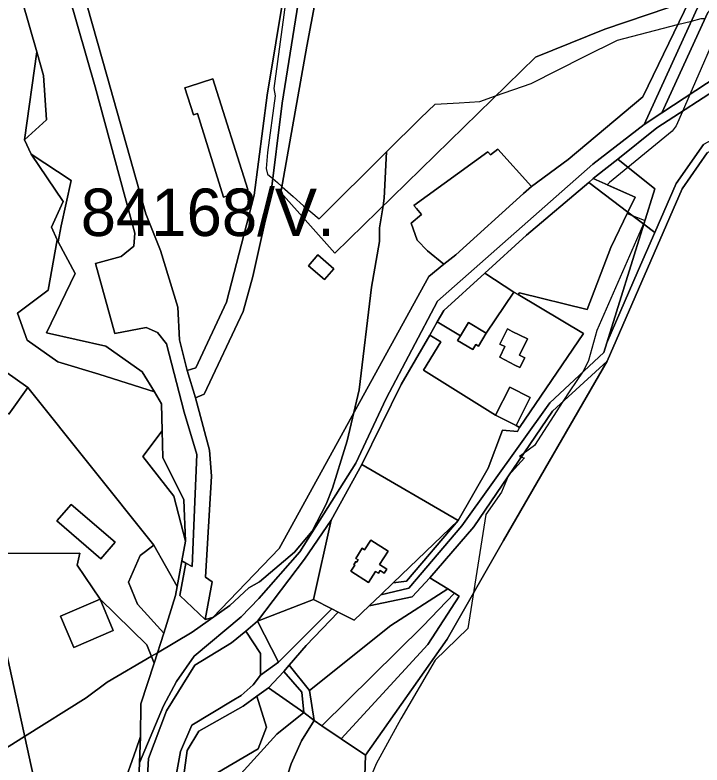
# Model space of a CAD drawing. Extents: x -477304 to -465429, y -1159113 to -1149210.
# Drawn here: x -472632.8 to -472415.6, y -1151919.3 to -1151682.2 of the extents above; entities that cross this region are included whole.
import ezdxf

# ---------------------------------------------------------------- set-up
doc = ezdxf.new("R2010")
doc.units = 0
for name, color, linetype in [('BPEJ_s', 7, 'Continuous'), ('orna_s', 7, 'Continuous'), ('ostatni_s', 7, 'Continuous'), ('PUPFL_s', 7, 'Continuous'), ('trav_porost_s', 7, 'Continuous'), ('voda_s', 7, 'Continuous'), ('zahrada_s', 7, 'Continuous')]:
    doc.layers.add(name, color=color, linetype=linetype)

msp = doc.modelspace()

# ---------------------------------------------------------------- linework, layer by layer
at = {"layer": 'BPEJ_s'}
for points in [[(-472544.63, -1151658.75), (-472551.02, -1151705.41), (-472550.59, -1151707.75), (-472552.94, -1151725.65), (-472553.36, -1151730.77), (-472552.94, -1151732.47), (-472551.35, -1151733.89), (-472549.86, -1151735.2), (-472548.39, -1151736.5), (-472544.89, -1151739.61), (-472541.65, -1151742.49), (-472539.29, -1151744.44), (-472536.63, -1151746.63), (-472515.4, -1151725.49)], [(-472544.63, -1151658.75), (-472551.02, -1151705.41), (-472550.59, -1151707.75), (-472552.94, -1151725.65), (-472553.36, -1151730.77), (-472552.94, -1151732.47), (-472551.35, -1151733.89), (-472549.86, -1151735.2), (-472548.39, -1151736.5), (-472544.89, -1151739.61), (-472541.65, -1151742.49), (-472539.29, -1151744.44), (-472536.63, -1151746.63), (-472515.4, -1151725.49), (-472504.57, -1151714.79), (-472502.32, -1151712.61), (-472500, -1151710.36), (-472492.38, -1151709.93), (-472485.85, -1151709.56), (-472480.88, -1151707.79), (-472469.64, -1151703.8), (-472452.74, -1151695.34), (-472442.34, -1151690.14), (-472423.33, -1151685.24), (-472418.99, -1151684.12), (-472415.89, -1151683.32), (-472414.68, -1151683.32)], [(-472409.49, -1151684.38), (-472419.48, -1151707.35), (-472421.79, -1151712.66), (-472423.78, -1151717.23), (-472425.06, -1151718.94), (-472439.03, -1151730.36), (-472444.9, -1151735.15), (-472445.24, -1151735.51), (-472445.58, -1151735.88), (-472436.74, -1151739.74), (-472439.07, -1151744.53), (-472439.26, -1151744.92), (-472437.72, -1151745.55), (-472435.51, -1151746.46), (-472433.69, -1151747.21), (-472434.15, -1151748.26), (-472448.83, -1151781.94), (-472451.51, -1151791.47), (-472453.22, -1151794.88), (-472453.37, -1151795.11), (-472457.45, -1151801.04), (-472459.63, -1151804.43), (-472468.58, -1151818.35), (-472472.12, -1151820.94), (-472473.29, -1151821.81), (-472472.8, -1151821.94), (-472471.75, -1151822.2), (-472476.87, -1151827.92), (-472476.9, -1151827.97), (-472479.03, -1151833.07), (-472483.93, -1151840.11), (-472489.62, -1151876.13), (-472500, -1151886.12), (-472510.89, -1151904.7), (-472518.64, -1151918.91), (-472519.89, -1151922.04)], [(-472485.85, -1151709.56), (-472480.88, -1151707.79), (-472469.64, -1151703.8), (-472452.74, -1151695.34), (-472442.34, -1151690.14), (-472423.33, -1151685.24), (-472418.99, -1151684.12), (-472415.89, -1151683.32), (-472414.68, -1151683.32)], [(-472409.49, -1151684.38), (-472419.48, -1151707.35), (-472421.79, -1151712.66), (-472423.78, -1151717.23), (-472425.06, -1151718.94), (-472439.03, -1151730.36)], [(-472636.68, -1151914.65), (-472629.79, -1151910.32), (-472610.26, -1151898.03), (-472603.65, -1151893.13), (-472589.69, -1151884.93), (-472587.76, -1151883.8), (-472576.8, -1151877.36), (-472564.87, -1151868.84), (-472558.91, -1151863.3), (-472555.5, -1151861.38), (-472544.42, -1151852.01), (-472538.88, -1151845.4), (-472534.4, -1151836.88), (-472532.48, -1151831.77), (-472529.71, -1151822.94), (-472527.8, -1151816.85), (-472525.67, -1151807.86), (-472523.96, -1151800.66), (-472520.12, -1151768.27), (-472517.57, -1151753.78), (-472517.57, -1151749.52), (-472516.46, -1151742.54), (-472516.08, -1151740.14), (-472515.4, -1151725.49), (-472504.57, -1151714.79), (-472502.32, -1151712.61), (-472500, -1151710.36), (-472492.38, -1151709.93), (-472485.85, -1151709.56)], [(-472515.4, -1151725.49), (-472516.08, -1151740.14), (-472516.46, -1151742.54), (-472517.57, -1151749.52), (-472517.57, -1151753.78), (-472520.12, -1151768.27), (-472523.96, -1151800.66), (-472525.67, -1151807.86), (-472527.8, -1151816.85), (-472529.71, -1151822.94), (-472532.48, -1151831.77), (-472534.4, -1151836.88), (-472538.88, -1151845.4), (-472544.42, -1151852.01), (-472555.5, -1151861.38), (-472558.91, -1151863.3), (-472564.87, -1151868.84), (-472576.8, -1151877.36), (-472587.76, -1151883.8), (-472589.69, -1151884.93), (-472603.65, -1151893.13), (-472610.26, -1151898.03), (-472629.79, -1151910.32), (-472636.68, -1151914.65)], [(-472439.03, -1151730.36), (-472444.9, -1151735.15), (-472445.24, -1151735.51), (-472445.58, -1151735.88), (-472436.74, -1151739.74), (-472439.07, -1151744.53), (-472439.26, -1151744.92), (-472437.72, -1151745.55), (-472435.51, -1151746.46), (-472433.69, -1151747.21), (-472434.15, -1151748.26), (-472448.83, -1151781.94), (-472451.51, -1151791.47), (-472453.22, -1151794.88), (-472453.37, -1151795.11), (-472457.45, -1151801.04), (-472459.63, -1151804.43), (-472468.58, -1151818.35), (-472472.12, -1151820.94), (-472473.29, -1151821.81), (-472472.8, -1151821.94), (-472471.75, -1151822.2), (-472476.87, -1151827.92), (-472476.9, -1151827.97), (-472479.03, -1151833.07), (-472483.93, -1151840.11), (-472489.62, -1151876.13), (-472500, -1151886.12), (-472510.89, -1151904.7), (-472518.64, -1151918.91), (-472519.89, -1151922.04)]]:
    msp.add_lwpolyline(points, dxfattribs=at)
at = {"layer": 'orna_s'}
for points in [[(-472484.3, -1151763.85), (-472471.11, -1151751.84), (-472451.46, -1151735.14), (-472439.07, -1151744.53), (-472444.47, -1151755.66), (-472451.95, -1151775.32), (-472473.3, -1151770.03), (-472473.71, -1151770.61), (-472475.11, -1151769.78)], [(-472450.05, -1151733.93), (-472436.74, -1151739.74), (-472439.07, -1151744.53), (-472451.46, -1151735.14)], [(-472532.9, -1151841.89), (-472538.48, -1151866.98), (-472556.18, -1151873.87), (-472541.24, -1151854.28)]]:
    msp.add_lwpolyline(points, close=True, dxfattribs=at)
at = {"layer": 'ostatni_s'}
for points in [[(-472178.22, -1151606.18), (-472227.75, -1151599.43), (-472262.76, -1151602.47), (-472323.64, -1151615.6), (-472350.71, -1151630.67), (-472382.29, -1151645.55), (-472413.81, -1151681.4), (-472428.29, -1151713.16), (-472433.87, -1151716.84), (-472416.55, -1151678.76), (-472381.97, -1151638.33), (-472352.12, -1151625.82), (-472324.95, -1151610.87), (-472264.53, -1151598.02), (-472227.23, -1151594.33), (-472176.94, -1151601.84)], [(-472544.8, -1151657.21), (-472553.14, -1151707.57), (-472557.17, -1151739.16), (-472565.99, -1151773.02), (-472575.59, -1151793.77), (-472578.34, -1151794.62), (-472580.77, -1151784.84), (-472581.28, -1151774.53), (-472586.85, -1151756.64), (-472591.44, -1151745.1), (-472603.7, -1151701.63), (-472613.16, -1151667.97)], [(-472541.22, -1151665.14), (-472548.36, -1151710.03), (-472552.08, -1151739.75), (-472557.65, -1151764.82), (-472560.67, -1151775.91), (-472572.96, -1151802.04), (-472575.76, -1151803.21), (-472578.34, -1151794.62), (-472575.59, -1151793.77), (-472565.99, -1151773.02), (-472557.17, -1151739.16), (-472553.14, -1151707.57), (-472544.8, -1151657.21)], [(-472534.37, -1151658.99), (-472540.56, -1151692.01), (-472548.72, -1151738.35), (-472531.74, -1151757.46), (-472468.28, -1151695.48), (-472446.36, -1151686.71), (-472419.63, -1151677.56), (-472434.33, -1151708.05), (-472457.92, -1151727.93), (-472469.48, -1151736.43), (-472480.2, -1151724.66), (-472482.52, -1151726.41), (-472483.31, -1151725.48), (-472506.72, -1151742.44), (-472505.93, -1151743.37), (-472504.33, -1151745.25), (-472507.53, -1151747.97), (-472505.63, -1151753.4), (-472502.39, -1151756.74), (-472497.2, -1151761.02), (-472501.99, -1151764.83), (-472549.31, -1151850.83), (-472570.26, -1151872.63), (-472572.72, -1151873.35), (-472570.52, -1151861.35), (-472572.55, -1151859.91), (-472570.7, -1151827.95), (-472571.33, -1151819.8), (-472575.76, -1151803.21), (-472572.96, -1151802.04), (-472560.67, -1151775.91), (-472557.65, -1151764.82), (-472552.08, -1151739.75), (-472548.36, -1151710.03), (-472541.22, -1151665.14)], [(-472613.16, -1151667.97), (-472603.7, -1151701.63), (-472591.44, -1151745.1), (-472586.85, -1151756.64), (-472581.28, -1151774.53), (-472580.77, -1151784.84), (-472578.34, -1151794.62), (-472575.76, -1151803.21), (-472571.33, -1151819.8), (-472570.7, -1151827.95), (-472572.55, -1151859.91), (-472570.52, -1151861.35), (-472572.72, -1151873.35), (-472580.65, -1151865.67), (-472578.77, -1151855.45), (-472576.81, -1151856.52), (-472576.21, -1151841.07), (-472575.31, -1151821.19), (-472579.28, -1151807.78), (-472584.96, -1151786.14), (-472587.74, -1151782.56), (-472591.36, -1151781.02), (-472601.23, -1151782.89), (-472607.36, -1151760.77), (-472599.21, -1151758.54), (-472595.26, -1151755.29), (-472594.91, -1151751.17), (-472607.49, -1151704.9), (-472615.77, -1151675.8)], [(-472615.77, -1151675.8), (-472607.49, -1151704.9), (-472594.91, -1151751.17), (-472595.26, -1151755.29), (-472599.21, -1151758.54), (-472607.36, -1151760.77), (-472601.23, -1151782.89), (-472591.36, -1151781.02), (-472587.74, -1151782.56), (-472584.96, -1151786.14), (-472579.28, -1151807.78), (-472575.31, -1151821.19), (-472576.21, -1151841.07), (-472576.81, -1151856.52), (-472578.77, -1151855.45), (-472580.05, -1151854.75), (-472578.91, -1151848.52), (-472579.47, -1151835.46), (-472586.11, -1151822.05), (-472586.29, -1151813.71), (-472586.47, -1151805.1), (-472588.76, -1151801.29), (-472592.57, -1151794.97), (-472604.08, -1151786.93), (-472622.9, -1151782.68), (-472613.74, -1151763.93), (-472619.11, -1151753.96), (-472618.16, -1151748.81), (-472615, -1151734.5), (-472627.68, -1151726.23), (-472629.8, -1151721.7), (-472622.86, -1151715.31), (-472623.79, -1151701.34), (-472625.95, -1151693.82), (-472630.59, -1151677.67)], [(-472416.55, -1151678.76), (-472433.87, -1151716.84), (-472450.12, -1151729.32), (-472499.2, -1151772.66), (-472515.48, -1151803.49), (-472525.03, -1151823.86), (-472542.72, -1151851.96), (-472555.71, -1151866.65), (-472561.36, -1151872.44), (-472576.12, -1151884.93), (-472581.77, -1151892.95), (-472585.88, -1151900.62), (-472593.43, -1151918.58), (-472593.09, -1151910.25), (-472593.06, -1151899.96), (-472588.83, -1151887.09), (-472585.77, -1151877.66), (-472582.07, -1151865.74), (-472581.55, -1151862.89), (-472580.05, -1151854.75), (-472578.77, -1151855.45), (-472580.65, -1151865.67), (-472572.72, -1151873.35), (-472570.26, -1151872.63), (-472549.31, -1151850.83), (-472501.99, -1151764.83), (-472497.2, -1151761.02), (-472493.45, -1151758.04), (-472472.07, -1151738.64), (-472469.48, -1151736.43), (-472457.92, -1151727.93), (-472434.33, -1151708.05), (-472419.63, -1151677.56)], [(-472594.06, -1151934), (-472593.43, -1151918.58), (-472585.88, -1151900.62), (-472581.77, -1151892.95), (-472576.12, -1151884.93), (-472561.36, -1151872.44), (-472555.71, -1151866.65), (-472542.72, -1151851.96), (-472525.03, -1151823.86), (-472515.48, -1151803.49), (-472499.2, -1151772.66), (-472450.12, -1151729.32), (-472433.87, -1151716.84), (-472428.29, -1151713.16), (-472389.37, -1151687.49)], [(-472386.33, -1151689.63), (-472429.88, -1151717.91), (-472442.25, -1151727.79), (-472449.01, -1151733.05), (-472450.05, -1151733.93), (-472451.46, -1151735.14), (-472471.11, -1151751.84), (-472484.3, -1151763.85), (-472497.23, -1151775.62), (-472499.3, -1151779.23), (-472501.72, -1151783.43), (-472510.7, -1151799.03), (-472523.2, -1151824.34), (-472532.9, -1151841.89), (-472541.24, -1151854.28), (-472556.18, -1151873.87), (-472559.85, -1151876.95), (-472564.4, -1151880.69), (-472575.91, -1151887.73), (-472584.93, -1151902.2), (-472590.61, -1151917.3), (-472591.57, -1151934.25)], [(-472591.57, -1151934.25), (-472590.61, -1151917.3), (-472584.93, -1151902.2), (-472575.91, -1151887.73), (-472564.4, -1151880.69), (-472559.85, -1151876.95), (-472555.21, -1151884.03), (-472555.16, -1151890.89), (-472557.5, -1151893.94), (-472561.27, -1151897.36), (-472564.18, -1151899.02), (-472576.87, -1151906.69), (-472580.51, -1151915.01), (-472582.91, -1151928.44)]]:
    msp.add_lwpolyline(points, dxfattribs=at)
for points in [[(-472566.85, -1151739.8), (-472575.13, -1151713.33), (-472576.43, -1151713.75), (-472579.08, -1151705.26), (-472577.79, -1151704.84), (-472570.28, -1151702.42), (-472559.23, -1151737.35)], [(-472579.08, -1151705.26), (-472576.43, -1151713.75), (-472575.13, -1151713.33), (-472566.85, -1151739.8), (-472559.23, -1151737.35), (-472570.28, -1151702.42), (-472577.79, -1151704.84)], [(-472505.63, -1151753.4), (-472507.53, -1151747.97), (-472504.33, -1151745.25), (-472505.93, -1151743.37), (-472506.72, -1151742.44), (-472483.31, -1151725.48), (-472482.52, -1151726.41), (-472480.2, -1151724.66), (-472469.48, -1151736.43), (-472472.07, -1151738.64), (-472493.45, -1151758.04), (-472497.2, -1151761.02), (-472502.39, -1151756.74)], [(-472436.74, -1151739.74), (-472450.05, -1151733.93), (-472449.01, -1151733.05), (-472442.25, -1151727.79), (-472430.54, -1151737.13), (-472434.04, -1151748.34), (-472439.07, -1151744.53)], [(-472508.3, -1151863.38), (-472517.16, -1151865.47), (-472513.29, -1151861.75), (-472509.06, -1151861.17), (-472492.72, -1151841.97), (-472483.2, -1151825.45), (-472478.68, -1151813.41), (-472473.99, -1151813.92), (-472473.33, -1151812.58), (-472453.08, -1151782.85), (-472473.71, -1151770.61), (-472473.3, -1151770.03), (-472451.95, -1151775.32), (-472444.47, -1151755.66), (-472439.07, -1151744.53), (-472434.04, -1151748.34), (-472445.74, -1151785.81), (-472446.66, -1151788.86), (-472463.78, -1151804.8), (-472491.58, -1151843.74)], [(-472537.04, -1151758.06), (-472532, -1151762.48), (-472534.97, -1151765.87), (-472540.01, -1151761.45)], [(-472534.97, -1151765.87), (-472532, -1151762.48), (-472537.04, -1151758.06), (-472540.01, -1151761.45)], [(-472480.91, -1151808.72), (-472503.63, -1151794.49), (-472498.24, -1151785.53), (-472501.72, -1151783.43), (-472499.3, -1151779.23), (-472491.98, -1151783.63), (-472492.89, -1151785.13), (-472488.13, -1151788), (-472487.12, -1151786.33), (-472486.26, -1151786.85), (-472483.82, -1151782.8), (-472475.11, -1151769.78), (-472473.71, -1151770.61), (-472453.08, -1151782.85), (-472473.33, -1151812.58), (-472474.41, -1151812), (-472469.91, -1151803.11), (-472476.43, -1151799.83)], [(-472642, -1151803.24), (-472647.04, -1151794.57), (-472652.04, -1151788.45), (-472641.69, -1151780), (-472636.69, -1151786.12), (-472636.04, -1151794.78), (-472628.75, -1151799.91), (-472634.71, -1151808.37), (-472637.99, -1151806.06)], [(-472487.12, -1151786.33), (-472488.13, -1151788), (-472492.89, -1151785.13), (-472491.98, -1151783.63), (-472489.44, -1151779.41), (-472483.82, -1151782.8), (-472486.26, -1151786.85)], [(-472479.5, -1151786.25), (-472477.93, -1151787.01), (-472479.54, -1151790.41), (-472474.84, -1151792.85), (-472473.21, -1151793.62), (-472471.69, -1151790.54), (-472473.3, -1151789.77), (-472470.83, -1151784.58), (-472475.6, -1151782.24), (-472477.17, -1151781.46)], [(-472477.93, -1151787.01), (-472479.5, -1151786.25), (-472477.17, -1151781.46), (-472475.6, -1151782.24), (-472470.83, -1151784.58), (-472473.3, -1151789.77), (-472471.69, -1151790.54), (-472473.21, -1151793.62), (-472474.84, -1151792.85), (-472479.54, -1151790.41)], [(-472476.43, -1151799.83), (-472469.91, -1151803.11), (-472474.41, -1151812), (-472480.91, -1151808.72)], [(-472530.66, -1151870.94), (-472532.68, -1151869.92), (-472538.48, -1151866.98), (-472532.9, -1151841.89), (-472523.2, -1151824.34), (-472492.72, -1151841.97), (-472513.29, -1151861.75), (-472517.16, -1151865.47), (-472520.87, -1151869.04), (-472525.55, -1151873.53)], [(-472601.14, -1151848.9), (-472605.63, -1151854.1), (-472619.54, -1151842.1), (-472615.06, -1151836.9)], [(-472492.72, -1151841.97), (-472509.06, -1151861.17), (-472513.29, -1151861.75)], [(-472524.77, -1151855.19), (-472524.32, -1151854.47), (-472525.08, -1151853.99), (-472523.04, -1151850.78), (-472522.28, -1151851.27), (-472520.34, -1151848.21), (-472514.85, -1151851.69), (-472517.53, -1151855.91), (-472515.25, -1151857.36), (-472516.08, -1151858.67), (-472517.39, -1151857.84), (-472517.93, -1151858.68), (-472518.86, -1151858.09), (-472521.08, -1151861.6), (-472526.62, -1151858.08), (-472525.39, -1151856.16), (-472525.68, -1151855.98), (-472525.07, -1151855)], [(-472524.77, -1151855.19), (-472525.07, -1151855), (-472525.68, -1151855.98), (-472525.39, -1151856.16), (-472526.62, -1151858.08), (-472521.08, -1151861.6), (-472518.86, -1151858.09), (-472517.93, -1151858.68), (-472517.39, -1151857.84), (-472516.08, -1151858.67), (-472515.25, -1151857.36), (-472517.53, -1151855.91), (-472514.85, -1151851.69), (-472520.34, -1151848.21), (-472522.28, -1151851.27), (-472523.04, -1151850.78), (-472525.08, -1151853.99), (-472524.32, -1151854.47)], [(-472529.74, -1151911.02), (-472535.86, -1151906.88), (-472503.9, -1151875.47), (-472493.85, -1151865.01), (-472492.38, -1151865.97), (-472502.32, -1151881.19)], [(-472601.74, -1151876.81), (-472614.2, -1151882.13), (-472618.42, -1151872.25), (-472605.91, -1151866.93)], [(-472532.68, -1151869.92), (-472549.52, -1151886.77), (-472556.18, -1151873.87), (-472538.48, -1151866.98)], [(-472555.21, -1151884.03), (-472559.85, -1151876.95), (-472556.18, -1151873.87), (-472549.52, -1151886.77), (-472555.16, -1151890.89)], [(-472538.22, -1151905.28), (-472541.48, -1151902.72), (-472542.1, -1151896.28), (-472547.79, -1151889.75), (-472546.11, -1151887.78), (-472539.67, -1151895.77)], [(-472542.1, -1151896.28), (-472541.48, -1151902.72), (-472552.64, -1151894.93), (-472547.79, -1151889.75)]]:
    msp.add_lwpolyline(points, close=True, dxfattribs=at)
at = {"layer": 'PUPFL_s'}
for points in [[(-472176.94, -1151601.84), (-472227.23, -1151594.33), (-472264.53, -1151598.02), (-472324.95, -1151610.87), (-472352.12, -1151625.82), (-472381.97, -1151638.33), (-472416.55, -1151678.76), (-472419.63, -1151677.56), (-472446.36, -1151686.71), (-472468.28, -1151695.48), (-472531.74, -1151757.46), (-472548.72, -1151738.35), (-472540.56, -1151692.01), (-472534.37, -1151658.99), (-472528.39, -1151614.56), (-472546.73, -1151561.65), (-472580.59, -1151522.97), (-472603.44, -1151525.76), (-472609.63, -1151526.52), (-472624.29, -1151528.31), (-472627.1, -1151542.82), (-472632.39, -1151527.85), (-472627.75, -1151517.35), (-472628.87, -1151503.78)], [(-472202.48, -1151646.08), (-472215.86, -1151647.58), (-472217.95, -1151634.35), (-472228.92, -1151632.88), (-472244.38, -1151641.66), (-472259.15, -1151655.01), (-472294.53, -1151647.52), (-472311.99, -1151658.39), (-472348.36, -1151664.62), (-472359.57, -1151663.24), (-472368.27, -1151668.5), (-472376.54, -1151684.73), (-472389.37, -1151687.49), (-472428.29, -1151713.16), (-472413.81, -1151681.4), (-472382.29, -1151645.55), (-472350.71, -1151630.67), (-472323.64, -1151615.6), (-472262.76, -1151602.47), (-472227.75, -1151599.43), (-472178.22, -1151606.18)], [(-472547.94, -1151970.54), (-472523.15, -1151951.98), (-472522.03, -1151916.23), (-472496.24, -1151879.55), (-472478.35, -1151848.35), (-472445.65, -1151791.63), (-472421.94, -1151737.18), (-472413.96, -1151725.77), (-472397.58, -1151716.24), (-472384.89, -1151705.12), (-472375.09, -1151688.14), (-472367.42, -1151690.29), (-472340.4, -1151678.12), (-472331.09, -1151672.29), (-472285.13, -1151665.86), (-472259.11, -1151662.58), (-472243.02, -1151661.88), (-472217.85, -1151650.9), (-472202.59, -1151662.77)]]:
    msp.add_lwpolyline(points, dxfattribs=at)
for points in [[(-472430.56, -1151750.97), (-472434.04, -1151748.34), (-472430.54, -1151737.13), (-472442.25, -1151727.79), (-472429.88, -1151717.91), (-472386.33, -1151689.63), (-472378.91, -1151688.92), (-472386.98, -1151703.65), (-472401.59, -1151715.72), (-472415.13, -1151723.12), (-472423.84, -1151735.48)], [(-472445.74, -1151785.81), (-472434.04, -1151748.34), (-472430.56, -1151750.97), (-472435.77, -1151762.98)], [(-472462.94, -1151807.46), (-472445.65, -1151791.63), (-472478.35, -1151848.35), (-472496.24, -1151879.55), (-472522.03, -1151916.23), (-472529.74, -1151911.02), (-472502.32, -1151881.19), (-472492.38, -1151865.97), (-472493.85, -1151865.01), (-472496, -1151863.6), (-472501.69, -1151860.09), (-472487.8, -1151843.97)], [(-472539.67, -1151895.77), (-472546.11, -1151887.78), (-472540.77, -1151881.51), (-472530.66, -1151870.94), (-472525.55, -1151873.53), (-472520.87, -1151869.04), (-472507.29, -1151866.1), (-472501.69, -1151860.09), (-472496, -1151863.6), (-472513.96, -1151875.23)], [(-472496, -1151863.6), (-472493.85, -1151865.01), (-472503.9, -1151875.47), (-472535.86, -1151906.88), (-472538.22, -1151905.28), (-472539.67, -1151895.77), (-472513.96, -1151875.23)]]:
    msp.add_lwpolyline(points, close=True, dxfattribs=at)
at = {"layer": 'trav_porost_s'}
for points in [[(-472630.59, -1151677.67), (-472625.95, -1151693.82), (-472629.8, -1151721.7), (-472627.68, -1151726.23), (-472617.56, -1151741.2), (-472621.25, -1151749.32), (-472619.5, -1151753.24), (-472622.32, -1151769.16), (-472632.03, -1151776.41), (-472629.01, -1151784.98), (-472619.3, -1151791.85), (-472606.28, -1151795.73), (-472588.76, -1151801.29), (-472586.47, -1151805.1), (-472586.29, -1151813.71), (-472592.4, -1151821.74), (-472582.56, -1151834.33), (-472578.91, -1151848.52), (-472580.05, -1151854.75), (-472581.55, -1151862.89), (-472588.94, -1151849.76), (-472628.75, -1151799.91), (-472636.04, -1151794.78)], [(-472634.71, -1151808.37), (-472628.75, -1151799.91), (-472588.94, -1151849.76), (-472593.19, -1151853.07), (-472596.89, -1151861.48), (-472594.03, -1151868.48), (-472585.77, -1151877.66), (-472588.83, -1151887.09), (-472591.14, -1151881.29), (-472605.91, -1151866.93), (-472613.18, -1151856.08), (-472612.28, -1151852.37), (-472642.49, -1151852.41)], [(-472568.64, -1151921.64), (-472555.91, -1151914.24), (-472553.25, -1151907.39), (-472556.35, -1151897.59), (-472552.64, -1151894.93), (-472541.48, -1151902.72), (-472550.06, -1151909.57), (-472561.45, -1151922.12)], [(-472552.97, -1151942.12), (-472545.48, -1151918.95), (-472542.25, -1151911.62), (-472538.22, -1151905.28), (-472535.86, -1151906.88), (-472529.74, -1151911.02), (-472522.03, -1151916.23), (-472523.15, -1151951.98)], [(-472603.1, -1151938.78), (-472594.5, -1151914.28), (-472593.09, -1151910.25), (-472593.43, -1151918.58), (-472594.06, -1151934)]]:
    msp.add_lwpolyline(points, dxfattribs=at)
for points in [[(-472605.63, -1151854.1), (-472601.14, -1151848.9), (-472615.06, -1151836.9), (-472619.54, -1151842.1)], [(-472582.07, -1151865.74), (-472585.77, -1151877.66), (-472594.03, -1151868.48), (-472596.89, -1151861.48), (-472593.19, -1151853.07), (-472588.94, -1151849.76), (-472581.55, -1151862.89)], [(-472619.17, -1151958.77), (-472625.87, -1151963.29), (-472637.92, -1151968.76), (-472659.76, -1151975.57), (-472667.16, -1151937.41), (-472649.18, -1151936.16), (-472649.15, -1151918.96), (-472653.31, -1151893.35), (-472656.54, -1151888.15), (-472655.87, -1151871.99), (-472645.96, -1151852.73), (-472642.49, -1151852.41)], [(-472605.91, -1151866.93), (-472591.14, -1151881.29), (-472588.83, -1151887.09), (-472593.06, -1151899.96), (-472593.09, -1151910.25), (-472594.5, -1151914.28), (-472603.1, -1151938.78), (-472607.48, -1151947.27), (-472612.9, -1151954.54), (-472619.17, -1151958.77), (-472642.49, -1151852.41), (-472612.28, -1151852.37), (-472613.18, -1151856.08), (-472605.91, -1151866.93), (-472618.42, -1151872.25), (-472614.2, -1151882.13), (-472601.74, -1151876.81)], [(-472568.64, -1151921.64), (-472571.06, -1151922.79), (-472576.41, -1151925.34), (-472580.05, -1151927.11), (-472578.39, -1151914.75), (-472574.74, -1151908.57), (-472560.65, -1151900.69), (-472556.35, -1151897.59), (-472553.25, -1151907.39), (-472555.91, -1151914.24)], [(-472538.22, -1151905.28), (-472542.25, -1151911.62), (-472545.48, -1151918.95), (-472552.97, -1151942.12), (-472568.13, -1151942.25), (-472567.05, -1151933.22), (-472561.45, -1151922.12), (-472550.06, -1151909.57), (-472541.48, -1151902.72)]]:
    msp.add_lwpolyline(points, close=True, dxfattribs=at)
at = {"layer": 'voda_s'}
for points in [[(-472625.95, -1151693.82), (-472623.79, -1151701.34), (-472622.86, -1151715.31), (-472629.8, -1151721.7)], [(-472627.68, -1151726.23), (-472615, -1151734.5), (-472618.16, -1151748.81), (-472619.11, -1151753.96), (-472613.74, -1151763.93), (-472622.9, -1151782.68), (-472604.08, -1151786.93), (-472592.57, -1151794.97), (-472588.76, -1151801.29), (-472606.28, -1151795.73), (-472619.3, -1151791.85), (-472629.01, -1151784.98), (-472632.03, -1151776.41), (-472622.32, -1151769.16), (-472619.5, -1151753.24), (-472621.25, -1151749.32), (-472617.56, -1151741.2)], [(-472592.4, -1151821.74), (-472586.29, -1151813.71), (-472586.11, -1151822.05), (-472579.47, -1151835.46), (-472578.91, -1151848.52), (-472582.56, -1151834.33)]]:
    msp.add_lwpolyline(points, close=True, dxfattribs=at)
for points in [[(-472413.96, -1151725.77), (-472421.94, -1151737.18), (-472445.65, -1151791.63), (-472462.94, -1151807.46), (-472487.8, -1151843.97), (-472501.69, -1151860.09), (-472507.29, -1151866.1), (-472520.87, -1151869.04), (-472517.16, -1151865.47), (-472508.3, -1151863.38), (-472491.58, -1151843.74), (-472463.78, -1151804.8), (-472446.66, -1151788.86), (-472445.74, -1151785.81), (-472435.77, -1151762.98), (-472430.56, -1151750.97), (-472423.84, -1151735.48), (-472415.13, -1151723.12)], [(-472580.51, -1151915.01), (-472576.87, -1151906.69), (-472564.18, -1151899.02), (-472561.27, -1151897.36), (-472557.5, -1151893.94), (-472555.16, -1151890.89), (-472549.52, -1151886.77), (-472532.68, -1151869.92), (-472530.66, -1151870.94), (-472540.77, -1151881.51), (-472546.11, -1151887.78), (-472547.79, -1151889.75), (-472552.64, -1151894.93), (-472556.35, -1151897.59), (-472560.65, -1151900.69), (-472574.74, -1151908.57), (-472578.39, -1151914.75), (-472580.05, -1151927.11)], [(-472752.14, -1152016.29), (-472740.57, -1152014.77), (-472727.11, -1152019.12), (-472682.45, -1152006.37), (-472664.8, -1152001.85), (-472646.44, -1151997.97), (-472636.41, -1151998.21), (-472629.11, -1152001.49), (-472616.06, -1151998.34), (-472595.48, -1151968.53), (-472583.5, -1151955.75), (-472576.45, -1151950.46), (-472582.91, -1151928.44), (-472580.51, -1151915.01)]]:
    msp.add_lwpolyline(points, dxfattribs=at)
at = {"layer": 'zahrada_s'}
for points in [[(-472483.82, -1151782.8), (-472489.44, -1151779.41), (-472491.98, -1151783.63), (-472499.3, -1151779.23), (-472497.23, -1151775.62), (-472484.3, -1151763.85), (-472475.11, -1151769.78)], [(-472501.72, -1151783.43), (-472498.24, -1151785.53), (-472503.63, -1151794.49), (-472480.91, -1151808.72), (-472474.41, -1151812), (-472473.33, -1151812.58), (-472473.99, -1151813.92), (-472478.68, -1151813.41), (-472483.2, -1151825.45), (-472492.72, -1151841.97), (-472523.2, -1151824.34), (-472510.7, -1151799.03)]]:
    msp.add_lwpolyline(points, close=True, dxfattribs=at)

# ---------------------------------------------------------------- texts
at = {"layer": 'BPEJ_s'}
msp.add_text('84168/V.', height=15, dxfattribs=at).set_placement((-472612.03, -1151752.07))

doc.saveas('drawing.dxf')
